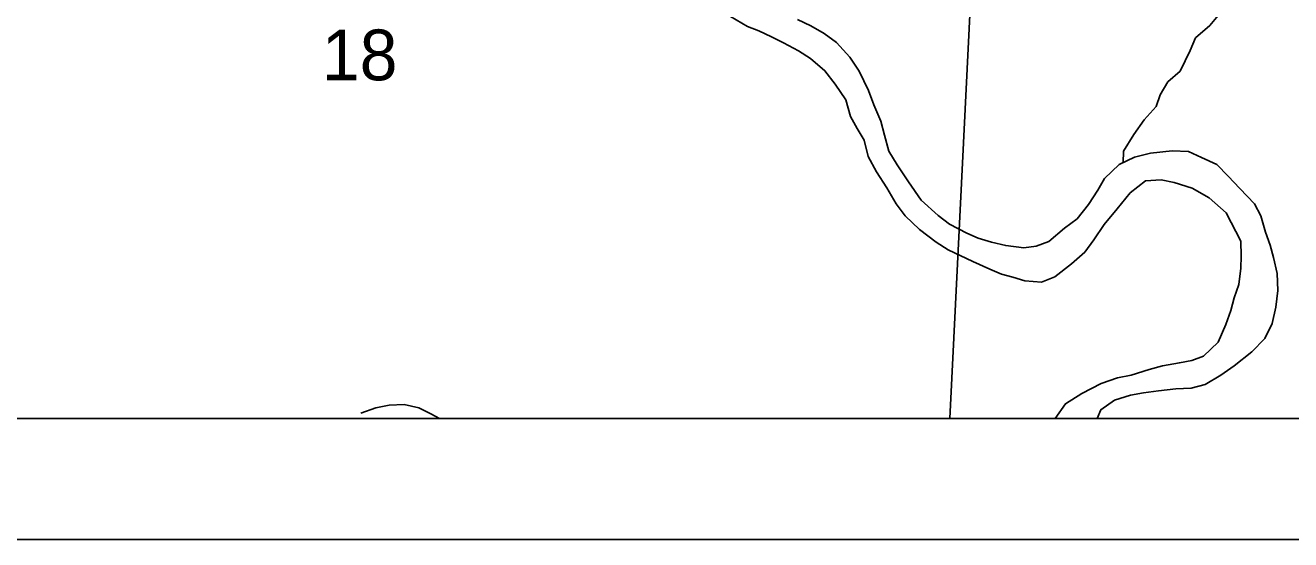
# Model space of a CAD drawing. Extents: x 39.8 to 73.8, y 13 to 35.
# Drawn here: x 46.42 to 47.463, y 26.965 to 27.389 of the extents above; entities that cross this region are included whole.
import ezdxf

# ---------------------------------------------------------------- set-up
doc = ezdxf.new("R2010")
doc.units = 0
for name, color, linetype in [('GM_X_Corporation', 7, 'Continuous'), ('GM_X_Major_River', 7, 'Continuous'), ('GM_X_Minor_River', 7, 'Continuous'), ('GM_X_Section_Text', 7, 'Continuous'), ('SH_Data', 7, 'Continuous')]:
    doc.layers.add(name, color=color, linetype=linetype)

msp = doc.modelspace()

# ---------------------------------------------------------------- linework, layer by layer
at = {"layer": 'GM_X_Corporation'}
for points in [[(43.1433, 27.065), (48.663, 27.065), (48.663, 27.7809), (47.5414, 27.8484), (47.5149, 27.8498), (47.095, 27.8783), (46.7905, 27.899), (46.7775, 27.8998), (46.7316, 27.9029), (46.6011, 27.9118), (46.1767, 27.9406), (45.3064, 27.9996), (44.1422, 28.0786), (44.127, 28.0796), (43.9992, 28.0883), (43.2131, 28.1416)], [(46.1609, 27.065), (47.1823, 27.065), (47.2222, 27.869), (46.2452, 27.9368)], [(47.1823, 27.065), (48.1955, 27.065), (48.2586, 27.803), (47.2222, 27.869)]]:
    msp.add_lwpolyline(points, close=True, dxfattribs=at)
at = {"layer": 'GM_X_Major_River'}
for p, q in [((47.0013, 27.3963), (47.0153, 27.3881)), ((47.0675, 27.3886), (47.0565, 27.3938)), ((47.0153, 27.3881), (47.0248, 27.3844)), ((47.0248, 27.3844), (47.0351, 27.3796)), ((47.0351, 27.3796), (47.045, 27.3747)), ((47.0786, 27.3823), (47.0675, 27.3886)), ((47.0888, 27.3748), (47.0786, 27.3823)), ((47.045, 27.3747), (47.0575, 27.368)), ((47.0999, 27.3627), (47.0888, 27.3748)), ((47.0575, 27.368), (47.0674, 27.3617)), ((47.0674, 27.3617), (47.0792, 27.3516)), ((47.1076, 27.3511), (47.0999, 27.3627)), ((47.0792, 27.3516), (47.0876, 27.3406)), ((47.1153, 27.3352), (47.1076, 27.3511)), ((47.0876, 27.3406), (47.0964, 27.3275)), ((47.0964, 27.3275), (47.1003, 27.3139)), ((47.1196, 27.3235), (47.1153, 27.3352)), ((47.1254, 27.3099), (47.1196, 27.3235)), ((47.1003, 27.3139), (47.1057, 27.3041)), ((47.1285, 27.2986), (47.1254, 27.3099)), ((47.1057, 27.3041), (47.1115, 27.2943)), ((47.132, 27.2853), (47.1285, 27.2986)), ((47.1115, 27.2943), (47.115, 27.281)), ((47.1389, 27.274), (47.132, 27.2853)), ((47.3655, 27.2856), (47.3477, 27.2835)), ((47.3791, 27.285), (47.3655, 27.2856)), ((47.115, 27.281), (47.1219, 27.2682)), ((47.3345, 27.2804), (47.322, 27.2742)), ((47.3477, 27.2835), (47.3345, 27.2804)), ((47.3897, 27.2801), (47.3791, 27.285)), ((47.4023, 27.2742), (47.3897, 27.2801)), ((47.1219, 27.2682), (47.1304, 27.255)), ((47.1481, 27.2601), (47.1389, 27.274)), ((47.322, 27.2742), (47.3097, 27.2627)), ((47.4118, 27.2648), (47.4023, 27.2742)), ((47.4213, 27.2546), (47.4118, 27.2648)), ((47.1304, 27.255), (47.1381, 27.2418)), ((47.1585, 27.245), (47.1481, 27.2601)), ((47.3097, 27.2627), (47.3044, 27.2532)), ((47.331, 27.2508), (47.3437, 27.2608)), ((47.3437, 27.2608), (47.3566, 27.2616)), ((47.3566, 27.2616), (47.3672, 27.2595)), ((47.3672, 27.2595), (47.382, 27.2547)), ((47.382, 27.2547), (47.3961, 27.2468)), ((47.4336, 27.2419), (47.4213, 27.2546)), ((47.1726, 27.2323), (47.1585, 27.245)), ((47.3044, 27.2532), (47.2966, 27.2414)), ((47.3201, 27.2378), (47.331, 27.2508)), ((47.3961, 27.2468), (47.4102, 27.2345)), ((47.1381, 27.2418), (47.1453, 27.232)), ((47.2966, 27.2414), (47.2872, 27.2295)), ((47.3096, 27.2248), (47.3201, 27.2378)), ((47.4102, 27.2345), (47.4221, 27.2111)), ((47.4386, 27.2321), (47.4336, 27.2419)), ((47.1453, 27.232), (47.1572, 27.2208)), ((47.1821, 27.2252), (47.1726, 27.2323)), ((47.1962, 27.2177), (47.1821, 27.2252)), ((47.2872, 27.2295), (47.2767, 27.2219)), ((47.301, 27.2122), (47.3096, 27.2248)), ((47.4425, 27.2185), (47.4386, 27.2321)), ((47.1572, 27.2208), (47.1709, 27.2103)), ((47.2057, 27.2136), (47.1962, 27.2177)), ((47.2167, 27.2103), (47.2057, 27.2136)), ((47.2767, 27.2219), (47.2639, 27.2108)), ((47.4464, 27.2079), (47.4425, 27.2185)), ((47.1709, 27.2103), (47.1808, 27.2039)), ((47.1808, 27.2039), (47.2013, 27.1943)), ((47.2284, 27.2074), (47.2167, 27.2103)), ((47.2432, 27.2056), (47.2284, 27.2074)), ((47.2534, 27.2069), (47.2432, 27.2056)), ((47.2639, 27.2108), (47.2534, 27.2069)), ((47.2826, 27.1924), (47.2935, 27.2019)), ((47.2935, 27.2019), (47.301, 27.2122)), ((47.4221, 27.2111), (47.4226, 27.1986)), ((47.4491, 27.1977), (47.4464, 27.2079)), ((47.2013, 27.1943), (47.2153, 27.188)), ((47.2687, 27.1816), (47.2826, 27.1924)), ((47.4226, 27.1986), (47.4223, 27.1887)), ((47.4522, 27.1844), (47.4491, 27.1977)), ((47.2153, 27.188), (47.2248, 27.1839)), ((47.2248, 27.1839), (47.2343, 27.1813)), ((47.2343, 27.1813), (47.2442, 27.1784)), ((47.2578, 27.1774), (47.2687, 27.1816)), ((47.4223, 27.1887), (47.4205, 27.1754)), ((47.4527, 27.1704), (47.4522, 27.1844)), ((47.2442, 27.1784), (47.2578, 27.1774)), ((47.4205, 27.1754), (47.4168, 27.1644)), ((47.4168, 27.1644), (47.4139, 27.1538)), ((47.451, 27.1568), (47.4527, 27.1704)), ((47.4139, 27.1538), (47.4098, 27.1424)), ((47.4481, 27.1431), (47.451, 27.1568)), ((47.4098, 27.1424), (47.4035, 27.1279)), ((47.4421, 27.1309), (47.4481, 27.1431)), ((47.4312, 27.1198), (47.4421, 27.1309)), ((47.4035, 27.1279), (47.3915, 27.1164)), ((47.4166, 27.1083), (47.4312, 27.1198)), ((47.3575, 27.1082), (47.3466, 27.1054)), ((47.3715, 27.1109), (47.3575, 27.1082)), ((47.3817, 27.1126), (47.3715, 27.1109)), ((47.3915, 27.1164), (47.3817, 27.1126)), ((47.4057, 27.1006), (47.4166, 27.1083)), ((47.3205, 27.0984), (47.307, 27.0937)), ((47.3319, 27.1007), (47.3205, 27.0984)), ((47.3466, 27.1054), (47.3319, 27.1007)), ((47.3929, 27.093), (47.4057, 27.1006)), ((47.307, 27.0937), (47.2911, 27.0856)), ((47.3418, 27.086), (47.3543, 27.0877)), ((47.3543, 27.0877), (47.3687, 27.0893)), ((47.3687, 27.0893), (47.3812, 27.0898)), ((47.3812, 27.0898), (47.3929, 27.093)), ((47.2776, 27.0771), (47.2692, 27.065)), ((47.2911, 27.0856), (47.2776, 27.0771)), ((47.3068, 27.0721), (47.3181, 27.0801)), ((47.3181, 27.0801), (47.3313, 27.0841)), ((47.3313, 27.0841), (47.3418, 27.086)), ((47.3037, 27.065), (47.3068, 27.0721))]:
    msp.add_line(p, q, dxfattribs=at)
for points in [[(47.0013, 27.3963), (47.0153, 27.3881), (47.0248, 27.3844), (47.0351, 27.3796), (47.045, 27.3747), (47.0575, 27.368), (47.0674, 27.3617), (47.0792, 27.3516), (47.0876, 27.3406), (47.0964, 27.3275), (47.1003, 27.3139), (47.1057, 27.3041), (47.1115, 27.2943), (47.115, 27.281), (47.1219, 27.2682), (47.1304, 27.255), (47.1381, 27.2418), (47.1453, 27.232), (47.1572, 27.2208), (47.1709, 27.2103), (47.1808, 27.2039), (47.2013, 27.1943), (47.2153, 27.188), (47.2248, 27.1839), (47.2343, 27.1813), (47.2442, 27.1784), (47.2578, 27.1774), (47.2687, 27.1816), (47.2826, 27.1924), (47.2935, 27.2019), (47.301, 27.2122), (47.3096, 27.2248), (47.3201, 27.2378), (47.331, 27.2508), (47.3437, 27.2608), (47.3566, 27.2616)], [(47.0565, 27.3938), (47.0675, 27.3886), (47.0786, 27.3823), (47.0888, 27.3748), (47.0999, 27.3627), (47.1076, 27.3511), (47.1153, 27.3352), (47.1196, 27.3235), (47.1254, 27.3099), (47.1285, 27.2986), (47.132, 27.2853), (47.1389, 27.274), (47.1481, 27.2601), (47.1585, 27.245), (47.1726, 27.2323), (47.1821, 27.2252), (47.1962, 27.2177), (47.2057, 27.2136), (47.2167, 27.2103), (47.2284, 27.2074), (47.2432, 27.2056), (47.2534, 27.2069), (47.2639, 27.2108), (47.2767, 27.2219), (47.2872, 27.2295), (47.2966, 27.2414), (47.3044, 27.2532), (47.3097, 27.2627), (47.322, 27.2742), (47.3345, 27.2804), (47.3477, 27.2835), (47.3655, 27.2856), (47.3791, 27.285)], [(47.3791, 27.285), (47.3897, 27.2801), (47.4023, 27.2742), (47.4118, 27.2648), (47.4213, 27.2546), (47.4336, 27.2419), (47.4386, 27.2321), (47.4425, 27.2185), (47.4464, 27.2079), (47.4491, 27.1977), (47.4522, 27.1844), (47.4527, 27.1704), (47.451, 27.1568), (47.4481, 27.1431), (47.4421, 27.1309), (47.4312, 27.1198), (47.4166, 27.1083), (47.4057, 27.1006), (47.3929, 27.093), (47.3812, 27.0898), (47.3687, 27.0893), (47.3543, 27.0877), (47.3418, 27.086), (47.3313, 27.0841), (47.3181, 27.0801), (47.3068, 27.0721), (47.3037, 27.065)], [(47.3566, 27.2616), (47.3672, 27.2595), (47.382, 27.2547), (47.3961, 27.2468), (47.4102, 27.2345), (47.4221, 27.2111), (47.4226, 27.1986), (47.4223, 27.1887), (47.4205, 27.1754), (47.4168, 27.1644), (47.4139, 27.1538), (47.4098, 27.1424), (47.4035, 27.1279), (47.3915, 27.1164), (47.3817, 27.1126), (47.3715, 27.1109), (47.3575, 27.1082), (47.3466, 27.1054), (47.3319, 27.1007), (47.3205, 27.0984), (47.307, 27.0937), (47.2911, 27.0856), (47.2776, 27.0771), (47.2692, 27.065)]]:
    msp.add_lwpolyline(points, dxfattribs=at)
at = {"layer": 'GM_X_Minor_River'}
for p, q in [((46.7089, 27.0738), (46.6965, 27.0692)), ((46.7199, 27.0758), (46.7089, 27.0738)), ((46.7324, 27.0763), (46.7199, 27.0758)), ((46.7445, 27.0738), (46.7324, 27.0763)), ((46.7544, 27.0686), (46.7445, 27.0738)), ((46.7615, 27.065), (46.7544, 27.0686))]:
    msp.add_line(p, q, dxfattribs=at)
msp.add_lwpolyline([(47.3251, 27.2757), (47.3254, 27.2852), (47.3339, 27.2989), (47.3425, 27.3111), (47.3523, 27.3222), (47.3556, 27.3317), (47.3619, 27.3424), (47.3721, 27.3512), (47.3803, 27.3683), (47.3847, 27.3786), (47.3967, 27.3889), (47.405, 27.3989)], dxfattribs=at)
at = {"layer": 'SH_Data'}
for p, q in [((41.863, 27.065), (48.663, 27.065)), ((41.763, 26.965), (48.763, 26.965))]:
    msp.add_line(p, q, dxfattribs=at)

# ---------------------------------------------------------------- texts
at = {"layer": 'GM_X_Section_Text'}
msp.add_text('18', height=0.04186, rotation=0, dxfattribs=at).set_placement((46.6645, 27.3437))

doc.saveas('drawing.dxf')
